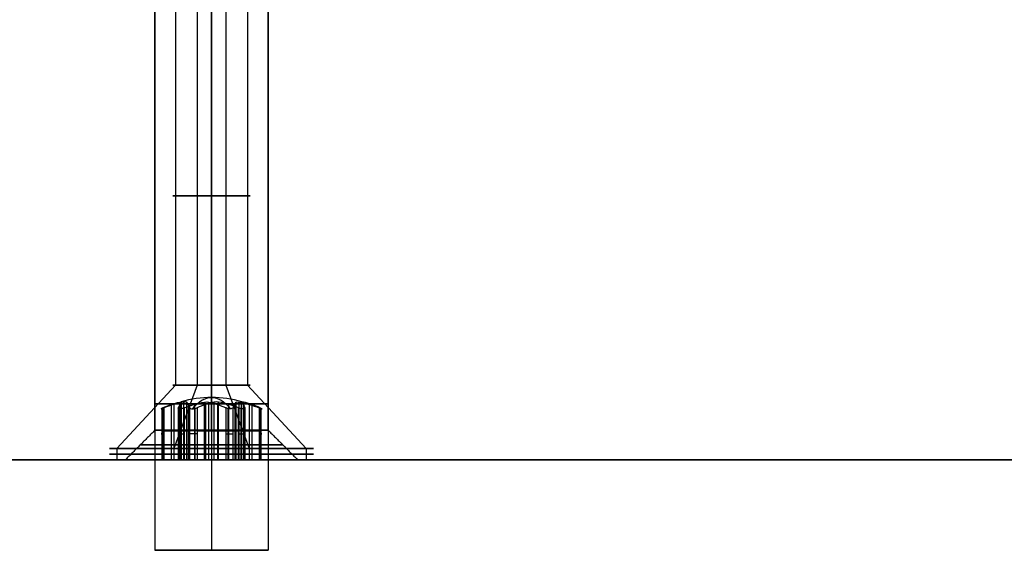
# Model space of a CAD drawing. Header units: millimetres. Extents: x -206 to 214, y -182 to 189.
# Tile 47 of 656: x -104 to -61, y 81 to 104. Entities that reach past the tile are written whole.
import ezdxf

# ---------------------------------------------------------------- set-up
doc = ezdxf.new("R2010")
doc.units = ezdxf.units.MM
doc.layers.add('Default', color=7, linetype='Continuous', true_color=0x000000)

msp = doc.modelspace()

# ---------------------------------------------------------------- linework, layer by layer
at = {"layer": 'Default', "color": 9, "true_color": 0xadc4cf}
for p, q in [((-97.395, 104.531, 720.134), (-97.395, 87.826, 720.134)), ((-96.442, 104.531, 717.92), (-96.442, 87.826, 717.92)), ((-95.18, 104.531, 721.087), (-95.18, 87.826, 721.087)), ((-94.228, 104.531, 718.872), (-94.228, 87.826, 718.872)), ((-97.395, 87.826, 720.134), (-99.992, 85.031, 721.169)), ((-96.442, 87.826, 717.92), (-97.477, 85.031, 715.323)), ((-95.18, 87.826, 721.087), (-94.146, 85.031, 723.684)), ((-94.228, 87.826, 718.872), (-91.631, 85.031, 717.838)), ((-97.59, 86.972, 719.66), (-97.59, 84.531, 719.66)), ((-97.472, 86.972, 718.846), (-97.472, 84.531, 718.846)), ((-97.211, 86.972, 720.613), (-97.211, 84.531, 720.613)), ((-96.837, 86.972, 718.041), (-96.837, 84.531, 718.041)), ((-96.565, 86.972, 721.122), (-96.565, 84.531, 721.122)), ((-96.072, 86.972, 717.737), (-96.072, 84.531, 717.737)), ((-95.55, 86.972, 721.27), (-95.55, 84.531, 721.27)), ((-95.058, 86.972, 717.884), (-95.058, 84.531, 717.884)), ((-94.786, 86.972, 720.965), (-94.786, 84.531, 720.965)), ((-94.412, 86.972, 718.394), (-94.412, 84.531, 718.394)), ((-94.151, 86.972, 720.16), (-94.151, 84.531, 720.16)), ((-94.033, 86.972, 719.346), (-94.033, 84.531, 719.346)), ((-97.997, 84.531, 719.084), (-97.997, 86.792, 719.084)), ((-97.267, 84.531, 721.187), (-97.267, 86.792, 721.187)), ((-96.541, 84.531, 717.401), (-96.541, 86.792, 717.401)), ((-95.081, 84.531, 721.606), (-95.081, 86.792, 721.606)), ((-93.626, 84.531, 719.922), (-93.626, 86.792, 719.922)), ((-97.216, 85.801, 719.955), (-97.964, 85.801, 719.365)), ((-97.914, 85.801, 719.022), (-97.029, 85.801, 718.67)), ((-97.279, 85.801, 721.084), (-97.142, 85.801, 720.141)), ((-96.122, 85.801, 720.946), (-97.007, 85.801, 721.298)), ((-96.905, 85.801, 718.513), (-96.768, 85.801, 717.57)), ((-96.446, 85.801, 717.442), (-95.698, 85.801, 718.032)), ((-95.176, 85.801, 721.565), (-95.924, 85.801, 720.975)), ((-95.5, 85.801, 718.061), (-94.616, 85.801, 717.708)), ((-94.717, 85.801, 720.494), (-94.855, 85.801, 721.436)), ((-93.709, 85.801, 719.984), (-94.594, 85.801, 720.337)), ((-94.344, 85.801, 717.923), (-94.481, 85.801, 718.865)), ((-94.407, 85.801, 719.051), (-93.659, 85.801, 719.641)), ((-99.992, 85.031, 721.169), (-99.992, 84.531, 721.169)), ((-97.477, 85.031, 715.323), (-97.477, 84.531, 715.323)), ((-94.146, 85.031, 723.684), (-94.146, 84.531, 723.684)), ((-91.631, 85.031, 717.838), (-91.631, 84.531, 717.838)), ((-99.992, 84.531, 721.169), (-97.154, 84.531, 720.038)), ((-96.644, 84.531, 717.413), (-97.477, 84.531, 715.323)), ((-94.146, 84.531, 723.684), (-94.978, 84.531, 721.593)), ((-94.469, 84.531, 718.968), (-91.631, 84.531, 717.838))]:
    msp.add_line(p, q, dxfattribs=at)
at = {"layer": 'Default'}
for p, q in [((-195.811, 84.531, 719.003), (-99.611, 84.531, 719.003)), ((-92.011, 84.531, 719.003), (100.389, 84.531, 719.003)), ((-98.311, 80.531, 719.503), (-93.311, 80.531, 719.503)), ((-95.811, 80.531, 717.003), (-95.811, 80.531, 722.003))]:
    msp.add_line(p, q, dxfattribs=at)
at = {"layer": 'Default', "color": 9, "true_color": 0xadc4cf, "extrusion": (0, -1, 0)}
for centre, radius in [((-95.811, 719.503, -96.178), 1.705), ((-95.811, 719.503, -86.996), 2.535), ((-95.811, 719.503, -84.781), 4.5)]:
    msp.add_circle(centre, radius, dxfattribs=at)
at = {"layer": 'Default', "color": 9, "true_color": 0xadc4cf, "extrusion": (0, 1, 0)}
for centre, radius in [((95.811, 719.503, 87.826), 1.705), ((95.811, 719.503, 85.031), 4.5), ((95.811, 719.503, 84.531), 4.5)]:
    msp.add_circle(centre, radius, dxfattribs=at)
at = {"layer": 'Default', "extrusion": (0, -1, 0)}
for centre, radius in [((-95.811, 719.003, -85.831), 2.5), ((-95.811, 719.003, -85.181), 3.15), ((-95.811, 719.003, -84.531), 3.8)]:
    msp.add_circle(centre, radius, dxfattribs=at)
at = {"layer": 'Default', "color": 9, "true_color": 0xadc4cf, "extrusion": (0.928967, 1.19741e-14, -0.370163)}
msp.add_arc((81.968, 632.929, -355.339), 5.313, 334.9424, 25.0576, dxfattribs=at)
at = {"layer": 'Default', "color": 9, "true_color": 0xadc4cf, "extrusion": (0.619427, 1.39055e-14, -0.785054)}
msp.add_arc((81.968, 370.463, -625.422), 5.169, 339.9135, 350.8422, dxfattribs=at)
at = {"layer": 'Default', "color": 9, "true_color": 0xadc4cf, "extrusion": (0.370163, 5.02376e-15, 0.928967)}
msp.add_arc((81.968, 355.339, 631.704), 5.169, 9.1578, 20.0865, dxfattribs=at)
at = {"layer": 'Default', "color": 9, "true_color": 0xadc4cf, "extrusion": (0.98959, 2.41612e-14, 0.143913)}
msp.add_arc((81.968, 725.802, 7.507), 5.169, 9.1578, 20.0865, dxfattribs=at)
at = {"layer": 'Default', "color": 9, "true_color": 0xadc4cf, "extrusion": (0.370163, 0, 0.928967)}
msp.add_arc((81.968, 355.339, 632.929), 5.313, 344.2117, 15.7883, dxfattribs=at)
at = {"layer": 'Default', "color": 9, "true_color": 0xadc4cf, "extrusion": (-0.370163, -1.67019e-14, -0.928967)}
msp.add_arc((-81.968, 355.339, -634.154), 5.169, 159.9135, 170.8422, dxfattribs=at)
at = {"layer": 'Default', "color": 9, "true_color": 0xadc4cf, "extrusion": (0.98959, 1.40062e-14, 0.143913)}
msp.add_arc((81.968, 725.802, 7.507), 5.169, 339.9135, 350.8422, dxfattribs=at)
at = {"layer": 'Default', "color": 9, "true_color": 0xadc4cf, "extrusion": (-0.619427, 3.35842e-15, 0.785054)}
msp.add_arc((-81.968, 370.463, 622.972), 5.169, 189.1578, 200.0865, dxfattribs=at)
at = {"layer": 'Default', "color": 9, "true_color": 0xadc4cf, "extrusion": (0.619427, 2.74225e-14, -0.785054)}
msp.add_arc((81.968, 370.463, -625.422), 5.169, 9.1578, 20.0865, dxfattribs=at)
at = {"layer": 'Default', "color": 9, "true_color": 0xadc4cf, "extrusion": (0.370163, -2.71241e-14, 0.928967)}
msp.add_arc((81.968, 355.339, 631.704), 5.169, 339.9135, 350.8422, dxfattribs=at)
at = {"layer": 'Default', "color": 9, "true_color": 0xadc4cf, "extrusion": (-0.98959, -3.86149e-15, -0.143913)}
msp.add_arc((-81.968, 725.802, -9.957), 5.169, 159.9135, 170.8422, dxfattribs=at)
at = {"layer": 'Default', "color": 9, "true_color": 0xadc4cf, "extrusion": (-0.370163, -5.00988e-15, -0.928967)}
msp.add_arc((-81.968, 355.339, -634.154), 5.169, 189.1578, 200.0865, dxfattribs=at)
at = {"layer": 'Default', "color": 9, "true_color": 0xadc4cf, "extrusion": (-0.98959, -5.7454e-15, -0.143913)}
msp.add_arc((-81.968, 725.802, -9.957), 5.169, 189.1578, 200.0865, dxfattribs=at)
at = {"layer": 'Default', "color": 9, "true_color": 0xadc4cf, "extrusion": (-0.619427, 3.4972e-15, 0.785054)}
msp.add_arc((-81.968, 370.463, 622.972), 5.169, 159.9135, 170.8422, dxfattribs=at)
at = {"layer": 'Default', "color": 9, "true_color": 0xadc4cf, "extrusion": (0, 1, 0)}
for centre, start, end in [((97.84, 719.208, 85.677), 291.7257, 51.7257), ((97.081, 721.113, 85.677), 351.7257, 111.7257), ((97.34, 720.112, 85.806), 171.7257, 231.7257), ((97.103, 718.484, 85.806), 111.7257, 171.7257), ((96.57, 717.599, 85.677), 231.7257, 351.7257), ((96.048, 721.132, 85.806), 231.7257, 291.7257), ((95.575, 717.875, 85.806), 51.7257, 111.7257), ((95.052, 721.408, 85.677), 51.7257, 171.7257), ((94.52, 720.523, 85.806), 291.7257, 351.7257), ((94.283, 718.894, 85.806), 351.7257, 51.7257), ((93.783, 719.798, 85.677), 111.7257, 231.7257), ((97.84, 719.208, 84.531), 291.7257, 51.7257), ((97.081, 721.113, 84.531), 351.7257, 111.7257), ((97.34, 720.112, 84.531), 171.7257, 231.7257), ((97.103, 718.484, 84.531), 111.7257, 171.7257), ((96.57, 717.599, 84.531), 231.7257, 351.7257), ((96.048, 721.132, 84.531), 231.7257, 291.7257), ((95.575, 717.875, 84.531), 51.7257, 111.7257), ((95.052, 721.408, 84.531), 51.7257, 171.7257), ((94.52, 720.523, 84.531), 291.7257, 351.7257), ((94.283, 718.894, 84.531), 351.7257, 51.7257), ((93.783, 719.798, 84.531), 111.7257, 231.7257)]:
    msp.add_arc(centre, 0.2, start, end, dxfattribs=at)
at = {"layer": 'Default', "color": 9, "true_color": 0xadc4cf, "extrusion": (0, -1, 0)}
msp.add_arc((-94.541, 717.894, -84.531), 0.2, 248.2743, 8.2743, dxfattribs=at)
at = {"layer": 'Default'}
for points in [[(-98.311, 125.531, 719.503), (-98.311, 103.031, 719.503), (-98.311, 80.531, 719.503)], [(-95.811, 125.531, 722.003), (-95.811, 103.031, 722.003), (-95.811, 80.531, 722.003)], [(-95.811, 125.531, 717.003), (-95.811, 103.031, 717.003), (-95.811, 80.531, 717.003)], [(-93.311, 125.531, 719.503), (-93.311, 103.031, 719.503), (-93.311, 80.531, 719.503)], [(-98.311, 85.831, 719.003), (-98.311, 105.181, 719.003), (-98.311, 124.531, 719.003)], [(-95.811, 85.831, 716.503), (-95.811, 105.181, 716.503), (-95.811, 124.531, 716.503)], [(-95.811, 85.831, 721.503), (-95.811, 105.181, 721.503), (-95.811, 124.531, 721.503)], [(-93.311, 85.831, 719.003), (-93.311, 105.181, 719.003), (-93.311, 124.531, 719.003)], [(-98.311, 85.831, 719.003), (-98.961, 85.181, 719.003), (-99.611, 84.531, 719.003)], [(-95.811, 85.831, 721.503), (-95.811, 85.181, 722.153), (-95.811, 84.531, 722.803)], [(-95.811, 85.831, 716.503), (-95.811, 85.181, 715.853), (-95.811, 84.531, 715.203)], [(-93.311, 85.831, 719.003), (-92.661, 85.181, 719.003), (-92.011, 84.531, 719.003)], [(204.189, 84.531, 714.503), (4.189, 84.531, 714.503), (-195.811, 84.531, 714.503)], [(-95.811, 84.531, 723.503), (-145.811, 84.531, 723.503), (-195.811, 84.531, 723.503)], [(104.189, 84.531, 723.503), (4.189, 84.531, 723.503), (-95.811, 84.531, 723.503)]]:
    msp.add_open_spline(points, degree=2, dxfattribs=at)
at = {"layer": 'Default', "color": 9, "true_color": 0xadc4cf}
for points, degree in [([(-97.216, 87.072, 719.955), (-97.19, 87.077, 719.976), (-97.167, 87.08, 720.006), (-97.154, 87.08, 720.038)], 3), ([(-97.216, 84.531, 719.955), (-97.216, 85.801, 719.955), (-97.216, 87.072, 719.955)], 2), ([(-97.154, 87.08, 720.038), (-97.141, 87.08, 720.071), (-97.137, 87.077, 720.108), (-97.142, 87.072, 720.141)], 3), ([(-97.142, 84.531, 720.141), (-97.142, 85.801, 720.141), (-97.142, 87.072, 720.141)], 2), ([(-96.946, 87.08, 718.608), (-96.968, 87.08, 718.636), (-96.998, 87.077, 718.658), (-97.029, 87.072, 718.67)], 3), ([(-97.029, 84.531, 718.67), (-97.029, 85.801, 718.67), (-97.029, 87.072, 718.67)], 2), ([(-96.905, 87.072, 718.513), (-96.91, 87.077, 718.546), (-96.924, 87.08, 718.58), (-96.946, 87.08, 718.608)], 3), ([(-96.905, 84.531, 718.513), (-96.905, 85.801, 718.513), (-96.905, 87.072, 718.513)], 2), ([(-96.122, 87.072, 720.946), (-96.091, 87.077, 720.934), (-96.054, 87.08, 720.929), (-96.019, 87.08, 720.934)], 3), ([(-96.122, 84.531, 720.946), (-96.122, 85.801, 720.946), (-96.122, 87.072, 720.946)], 2), ([(-96.019, 87.08, 720.934), (-95.984, 87.08, 720.939), (-95.95, 87.077, 720.954), (-95.924, 87.072, 720.975)], 3), ([(-95.924, 84.531, 720.975), (-95.924, 85.801, 720.975), (-95.924, 87.072, 720.975)], 2), ([(-95.603, 87.08, 718.073), (-95.638, 87.08, 718.068), (-95.672, 87.077, 718.053), (-95.698, 87.072, 718.032)], 3), ([(-95.698, 84.531, 718.032), (-95.698, 85.801, 718.032), (-95.698, 87.072, 718.032)], 2), ([(-95.5, 87.072, 718.061), (-95.531, 87.077, 718.073), (-95.568, 87.08, 718.078), (-95.603, 87.08, 718.073)], 3), ([(-95.5, 84.531, 718.061), (-95.5, 85.801, 718.061), (-95.5, 87.072, 718.061)], 2), ([(-94.717, 87.072, 720.494), (-94.713, 87.077, 720.461), (-94.698, 87.08, 720.426), (-94.677, 87.08, 720.399)], 3), ([(-94.717, 84.531, 720.494), (-94.717, 85.801, 720.494), (-94.717, 87.072, 720.494)], 2), ([(-94.677, 87.08, 720.399), (-94.655, 87.08, 720.371), (-94.624, 87.077, 720.349), (-94.594, 87.072, 720.337)], 3), ([(-94.594, 84.531, 720.337), (-94.594, 85.801, 720.337), (-94.594, 87.072, 720.337)], 2), ([(-94.469, 87.08, 718.968), (-94.482, 87.08, 718.935), (-94.485, 87.077, 718.898), (-94.481, 87.072, 718.865)], 3), ([(-94.481, 84.531, 718.865), (-94.481, 85.801, 718.865), (-94.481, 87.072, 718.865)], 2), ([(-94.407, 87.072, 719.051), (-94.433, 87.077, 719.031), (-94.455, 87.08, 719.001), (-94.469, 87.08, 718.968)], 3), ([(-94.407, 87.072, 719.051), (-94.407, 85.801, 719.051), (-94.407, 84.531, 719.051)], 2), ([(-97.964, 84.531, 719.365), (-97.964, 85.677, 719.365), (-97.964, 86.823, 719.365)], 2), ([(-97.914, 86.823, 719.022), (-97.914, 85.677, 719.022), (-97.914, 84.531, 719.022)], 2), ([(-97.279, 86.823, 721.084), (-97.279, 85.677, 721.084), (-97.279, 84.531, 721.084)], 2), ([(-97.007, 84.531, 721.298), (-97.007, 85.677, 721.298), (-97.007, 86.823, 721.298)], 2), ([(-96.768, 84.531, 717.57), (-96.768, 85.677, 717.57), (-96.768, 86.823, 717.57)], 2), ([(-96.446, 86.823, 717.442), (-96.446, 85.677, 717.442), (-96.446, 84.531, 717.442)], 2), ([(-95.176, 86.823, 721.565), (-95.176, 85.677, 721.565), (-95.176, 84.531, 721.565)], 2), ([(-94.855, 84.531, 721.436), (-94.855, 85.677, 721.436), (-94.855, 86.823, 721.436)], 2), ([(-94.616, 84.531, 717.708), (-94.616, 85.677, 717.708), (-94.616, 86.823, 717.708)], 2), ([(-94.513, 86.792, 717.696), (-94.513, 85.661, 717.696), (-94.513, 84.531, 717.696)], 2), ([(-94.344, 86.823, 717.923), (-94.344, 85.677, 717.923), (-94.344, 84.531, 717.923)], 2), ([(-93.709, 86.823, 719.984), (-93.709, 85.677, 719.984), (-93.709, 84.531, 719.984)], 2), ([(-93.659, 84.531, 719.641), (-93.659, 85.677, 719.641), (-93.659, 86.823, 719.641)], 2), ([(-97.964, 84.531, 719.365), (-97.59, 84.531, 719.66), (-97.216, 84.531, 719.955)], 2), ([(-97.914, 84.531, 719.022), (-97.472, 84.531, 718.846), (-97.029, 84.531, 718.67)], 2), ([(-97.279, 84.531, 721.084), (-97.211, 84.531, 720.613), (-97.142, 84.531, 720.141)], 2), ([(-96.122, 84.531, 720.946), (-96.565, 84.531, 721.122), (-97.007, 84.531, 721.298)], 2), ([(-96.905, 84.531, 718.513), (-96.837, 84.531, 718.041), (-96.768, 84.531, 717.57)], 2), ([(-96.446, 84.531, 717.442), (-96.072, 84.531, 717.737), (-95.698, 84.531, 718.032)], 2), ([(-95.176, 84.531, 721.565), (-95.55, 84.531, 721.27), (-95.924, 84.531, 720.975)], 2), ([(-95.5, 84.531, 718.061), (-95.058, 84.531, 717.884), (-94.616, 84.531, 717.708)], 2), ([(-94.717, 84.531, 720.494), (-94.786, 84.531, 720.965), (-94.855, 84.531, 721.436)], 2), ([(-93.709, 84.531, 719.984), (-94.151, 84.531, 720.16), (-94.594, 84.531, 720.337)], 2), ([(-94.344, 84.531, 717.923), (-94.412, 84.531, 718.394), (-94.481, 84.531, 718.865)], 2), ([(-94.407, 84.531, 719.051), (-94.033, 84.531, 719.346), (-93.659, 84.531, 719.641)], 2)]:
    msp.add_open_spline(points, degree=degree, dxfattribs=at)
for points, knots in [([(-97.964, 86.823, 719.365), (-98.002, 86.805, 719.335), (-98.033, 86.789, 719.283), (-98.039, 86.784, 719.231), (-98.041, 86.782, 719.215), (-98.04, 86.781, 719.197), (-98.038, 86.781, 719.18)], [0, 0, 0, 0, 0.166591, 0.166591, 0.166591, 0.2189532, 0.2189532, 0.2189532, 0.2189532]), ([(-98.038, 86.781, 719.18), (-98.03, 86.781, 719.124), (-97.998, 86.791, 719.074), (-97.953, 86.808, 719.043), (-97.941, 86.813, 719.035), (-97.927, 86.818, 719.028), (-97.914, 86.823, 719.022)], [0, 0, 0, 0, 0.1729573, 0.1729573, 0.1729573, 0.2201469, 0.2201469, 0.2201469, 0.2201469]), ([(-97.205, 86.781, 721.27), (-97.249, 86.781, 721.235), (-97.276, 86.791, 721.182), (-97.281, 86.808, 721.128), (-97.282, 86.813, 721.113), (-97.281, 86.818, 721.098), (-97.279, 86.823, 721.084)], [0, 0, 0, 0, 0.1729573, 0.1729573, 0.1729573, 0.2201469, 0.2201469, 0.2201469, 0.2201469]), ([(-97.007, 86.823, 721.298), (-97.053, 86.805, 721.317), (-97.113, 86.789, 721.317), (-97.16, 86.784, 721.296), (-97.176, 86.782, 721.29), (-97.191, 86.781, 721.281), (-97.205, 86.781, 721.27)], [0, 0, 0, 0, 0.166591, 0.166591, 0.166591, 0.2189532, 0.2189532, 0.2189532, 0.2189532]), ([(-96.768, 86.823, 717.57), (-96.761, 86.805, 717.522), (-96.731, 86.789, 717.469), (-96.69, 86.784, 717.438), (-96.676, 86.782, 717.428), (-96.661, 86.781, 717.42), (-96.644, 86.781, 717.413)], [0, 0, 0, 0, 0.166591, 0.166591, 0.166591, 0.2189532, 0.2189532, 0.2189532, 0.2189532]), ([(-96.644, 86.781, 717.413), (-96.592, 86.781, 717.392), (-96.533, 86.791, 717.395), (-96.484, 86.808, 717.418), (-96.47, 86.813, 717.425), (-96.457, 86.818, 717.433), (-96.446, 86.823, 717.442)], [0, 0, 0, 0, 0.1729573, 0.1729573, 0.1729573, 0.2201469, 0.2201469, 0.2201469, 0.2201469]), ([(-94.978, 86.781, 721.593), (-95.031, 86.781, 721.614), (-95.089, 86.791, 721.612), (-95.138, 86.808, 721.588), (-95.152, 86.813, 721.582), (-95.165, 86.818, 721.574), (-95.176, 86.823, 721.565)], [0, 0, 0, 0, 0.172318, 0.172318, 0.172318, 0.2201004, 0.2201004, 0.2201004, 0.2201004]), ([(-94.855, 86.823, 721.436), (-94.861, 86.807, 721.481), (-94.886, 86.792, 721.529), (-94.923, 86.785, 721.56), (-94.939, 86.782, 721.574), (-94.958, 86.781, 721.585), (-94.978, 86.781, 721.593)], [0, 0, 0, 0, 0.1521277, 0.1521277, 0.1521277, 0.2182306, 0.2182306, 0.2182306, 0.2182306]), ([(-94.418, 86.781, 717.737), (-94.432, 86.781, 717.726), (-94.447, 86.782, 717.717), (-94.462, 86.784, 717.71), (-94.51, 86.789, 717.69), (-94.57, 86.805, 717.69), (-94.616, 86.823, 717.708)], [-0.2189532, -0.2189532, -0.2189532, -0.2189532, -0.166591, -0.166591, -0.166591, 0, 0, 0, 0]), ([(-94.344, 86.823, 717.923), (-94.342, 86.818, 717.909), (-94.341, 86.813, 717.894), (-94.342, 86.808, 717.878), (-94.346, 86.791, 717.824), (-94.373, 86.781, 717.772), (-94.418, 86.781, 717.737)], [-0.2201469, -0.2201469, -0.2201469, -0.2201469, -0.1729573, -0.1729573, -0.1729573, 0, 0, 0, 0]), ([(-93.585, 86.781, 719.827), (-93.593, 86.781, 719.883), (-93.625, 86.791, 719.932), (-93.669, 86.808, 719.963), (-93.682, 86.813, 719.972), (-93.695, 86.818, 719.979), (-93.709, 86.823, 719.984)], [0, 0, 0, 0, 0.172318, 0.172318, 0.172318, 0.2201004, 0.2201004, 0.2201004, 0.2201004]), ([(-93.659, 86.823, 719.641), (-93.62, 86.805, 719.672), (-93.59, 86.789, 719.724), (-93.584, 86.784, 719.775), (-93.582, 86.782, 719.792), (-93.582, 86.781, 719.81), (-93.585, 86.781, 719.827)], [0, 0, 0, 0, 0.166591, 0.166591, 0.166591, 0.2189532, 0.2189532, 0.2189532, 0.2189532])]:
    msp.add_open_spline(points, degree=3, knots=knots, dxfattribs=at)
msp.add_rational_spline([(-94.616, 85.677, 717.708), (-94.566, 85.677, 717.688), (-94.513, 85.677, 717.696), (-94.315, 85.677, 717.725), (-94.344, 85.677, 717.923)], [0.868347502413, 0.900099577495, 1, 0.707106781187, 1], degree=2, knots=[0.8353239, 0.8353239, 0.8353239, 0.9424778, 0.9424778, 1.2566371, 1.2566371, 1.2566371], dxfattribs=at)
at = {"layer": 'Default'}
msp.add_rational_spline([(-93.311, 80.531, 719.503), (-93.311, 80.531, 722.003), (-95.811, 80.531, 722.003), (-98.311, 80.531, 722.003), (-98.311, 80.531, 719.503), (-98.311, 80.531, 717.003), (-95.811, 80.531, 717.003), (-93.311, 80.531, 717.003), (-93.311, 80.531, 719.503)], [1, 0.707106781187, 1, 0.707106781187, 1, 0.707106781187, 1, 0.707106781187, 1], degree=2, knots=[0, 0, 0, 3.926991, 3.926991, 7.853982, 7.853982, 11.780972, 11.780972, 15.707963, 15.707963, 15.707963], dxfattribs=at)

doc.saveas('drawing.dxf')
